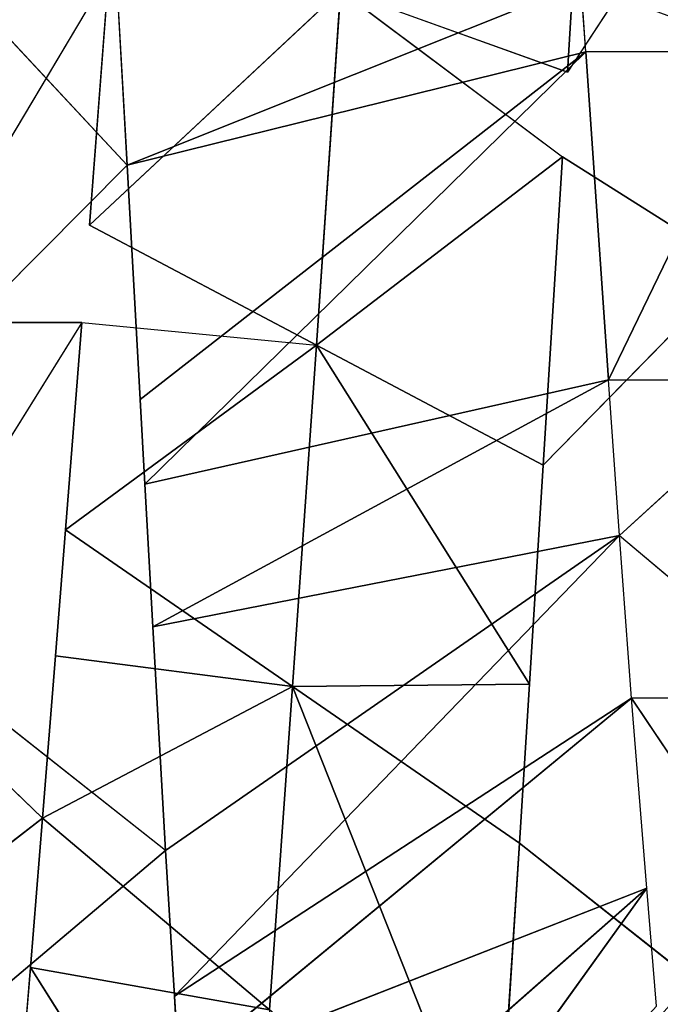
# Model space of a CAD drawing. Extents: x 0 to 40, y 0 to 81.9.
# Tile 433 of 623: x 30.624 to 30.932, y 74.024 to 74.499. Entities that reach past the tile are written whole.
import ezdxf

# ---------------------------------------------------------------- set-up
doc = ezdxf.new("R2010")
doc.units = 0
doc.header["$LTSCALE"] = 25.4
doc.layers.get('0').update_dxf_attribs({"color": 13, "linetype": 'CONTINUOUS'})

# ---------------------------------------------------------------- blocks, each defined once
blk = doc.blocks.new('ICE-TUBE-LED-S-8118_STL')
at = {"color": 0}
for p, q in [((74.3608, -8.43521, 44.67073), (74.43269, -8.52854, 44.62807)), ((74.51097, -8.44732, 44.58722), (74.43269, -8.52854, 44.62807)), ((74.67178, -8.54748, 44.51974), (74.51097, -8.44732, 44.58722)), ((74.84056, -8.56048, 44.47016), (74.67178, -8.45998, 44.51974)), ((74.67178, -8.54748, 44.51974), (74.67178, -8.45998, 44.51974)), ((74.74763, -8.56932, 47.8972), (74.84738, -8.47619, 47.91816)), ((74.66431, -8.48648, 47.87545), (74.74763, -8.56932, 47.8972)), ((74.41724, -8.58785, 47.78673), (74.48952, -8.49618, 47.81662)), ((74.41724, -8.58785, 47.78673), (74.34695, -8.50456, 47.75433)), ((74.3608, -8.52271, 44.67073), (74.30307, -8.51798, 44.70891)), ((74.19512, -8.62735, 44.55323), (74.3608, -8.52271, 44.67073)), ((74.19512, -8.62735, 44.55323), (74.3608, -8.52271, 44.67073)), ((74.34037, -8.63792, 44.46264), (74.3608, -8.52271, 44.67073)), ((74.34037, -8.63792, 44.46264), (74.3608, -8.52271, 44.67073)), ((74.43269, -8.52854, 44.62807), (74.3608, -8.52271, 44.67073)), ((74.34037, -8.63792, 44.46264), (74.43269, -8.52854, 44.62807)), ((74.34037, -8.63792, 44.46264), (74.43269, -8.52854, 44.62807)), ((74.49625, -8.64902, 44.38549), (74.43269, -8.52854, 44.62807)), ((74.51097, -8.53482, 44.58722), (74.43269, -8.52854, 44.62807)), ((74.49625, -8.64902, 44.38549), (74.43269, -8.52854, 44.62807)), ((74.51097, -8.53482, 44.58722), (74.49625, -8.64902, 44.38549)), ((74.51097, -8.53482, 44.58722), (74.49625, -8.64902, 44.38549)), ((74.5718, -8.53964, 44.55922), (74.51097, -8.53482, 44.58722)), ((74.49625, -8.64902, 44.38549), (74.5718, -8.53964, 44.55922)), ((74.49625, -8.64902, 44.38549), (74.5718, -8.53964, 44.55922)), ((74.67178, -8.54748, 44.51974), (74.5718, -8.53964, 44.55922)), ((74.66086, -8.66049, 44.32349), (74.5718, -8.53964, 44.55922)), ((74.66086, -8.66049, 44.32349), (74.5718, -8.53964, 44.55922)), ((74.67178, -8.54748, 44.51974), (74.66086, -8.66049, 44.32349)), ((74.71869, -8.55112, 44.50389), (74.66086, -8.66049, 44.32349)), ((74.71869, -8.55112, 44.50389), (74.83191, -8.67219, 44.278)), ((74.71869, -8.55112, 44.50389), (74.83191, -8.67219, 44.278)), ((74.84056, -8.56048, 44.47016), (74.71869, -8.55112, 44.50389)), ((74.74763, -8.56932, 47.8972), (74.85184, -8.56343, 47.91897)), ((74.6346, -8.57563, 47.86674), (74.74763, -8.56932, 47.8972)), ((74.74763, -8.56932, 47.8972), (74.8352, -8.78807, 47.52858)), ((74.74763, -8.56932, 47.8972), (74.8352, -8.78807, 47.52858)), ((74.74763, -8.56932, 47.8972), (74.80235, -8.79036, 47.5204)), ((74.74763, -8.56932, 47.8972), (74.80235, -8.79036, 47.5204)), ((74.52508, -8.58168, 47.83009), (74.59377, -8.57789, 47.85392)), ((74.59377, -8.57789, 47.85392), (74.6346, -8.57563, 47.86674)), ((74.64408, -8.80125, 47.4701), (74.59377, -8.57789, 47.85392)), ((74.64408, -8.80125, 47.4701), (74.59377, -8.57789, 47.85392)), ((74.80235, -8.79036, 47.5204), (74.59377, -8.57789, 47.85392)), ((74.80235, -8.79036, 47.5204), (74.59377, -8.57789, 47.85392)), ((74.6346, -8.57563, 47.86674), (74.80235, -8.79036, 47.5204)), ((74.6346, -8.57563, 47.86674), (74.80235, -8.79036, 47.5204)), ((74.41724, -8.58785, 47.78673), (74.52508, -8.58168, 47.83009)), ((74.56901, -8.8066, 47.43957), (74.52508, -8.58168, 47.83009)), ((74.64408, -8.80125, 47.4701), (74.52508, -8.58168, 47.83009)), ((74.56901, -8.8066, 47.43957), (74.52508, -8.58168, 47.83009)), ((74.64408, -8.80125, 47.4701), (74.52508, -8.58168, 47.83009)), ((74.34695, -8.59206, 47.75433), (74.41724, -8.58785, 47.78673)), ((74.41724, -8.58785, 47.78673), (74.56901, -8.8066, 47.43957)), ((74.41724, -8.58785, 47.78673), (74.56901, -8.8066, 47.43957)), ((74.31075, -8.59429, 47.73629), (74.34695, -8.59206, 47.75433)), ((74.34695, -8.59206, 47.75433), (74.56901, -8.8066, 47.43957)), ((74.34695, -8.59206, 47.75433), (74.56901, -8.8066, 47.43957)), ((74.34695, -8.59206, 47.75433), (74.49056, -8.81247, 47.40267)), ((74.34695, -8.59206, 47.75433), (74.49056, -8.81247, 47.40267)), ((74.31075, -8.59429, 47.73629), (74.49056, -8.81247, 47.40267)), ((74.31075, -8.59429, 47.73629), (74.49056, -8.81247, 47.40267)), ((74.31075, -8.59429, 47.73629), (74.39903, -8.81972, 47.3526)), ((74.31075, -8.59429, 47.73629), (74.39903, -8.81972, 47.3526)), ((74.20628, -8.60097, 47.67879), (74.39903, -8.81972, 47.3526)), ((74.20628, -8.60097, 47.67879), (74.39903, -8.81972, 47.3526)), ((74.39903, -8.81972, 47.3526), (74.10451, -8.60786, 47.61433)), ((74.39903, -8.81972, 47.3526), (74.10451, -8.60786, 47.61433)), ((74.49625, -8.64902, 44.38549), (74.24805, -8.74729, 44.29721)), ((74.49625, -8.64902, 44.38549), (74.24805, -8.74729, 44.29721)), ((74.49625, -8.64902, 44.38549), (74.42071, -8.75839, 44.21176)), ((74.49625, -8.64902, 44.38549), (74.42071, -8.75839, 44.21176)), ((74.49731, -8.76324, 44.18037), (74.49625, -8.64902, 44.38549)), ((74.49625, -8.64902, 44.38549), (74.66086, -8.66049, 44.32349)), ((74.49625, -8.64902, 44.38549), (74.66086, -8.66049, 44.32349)), ((74.49731, -8.76324, 44.18037), (74.49625, -8.64902, 44.38549)), ((74.49731, -8.76324, 44.18037), (74.66086, -8.66049, 44.32349)), ((74.49731, -8.76324, 44.18037), (74.66086, -8.66049, 44.32349)), ((74.60303, -8.76987, 44.14309), (74.66086, -8.66049, 44.32349)), ((74.60303, -8.76987, 44.14309), (74.66086, -8.66049, 44.32349)), ((74.83191, -8.67219, 44.278), (74.66086, -8.66049, 44.32349)), ((74.66086, -8.66049, 44.32349), (74.7516, -8.77906, 44.10186)), ((74.66086, -8.66049, 44.32349), (74.7516, -8.77906, 44.10186)), ((74.83191, -8.67219, 44.278), (74.66086, -8.66049, 44.32349)), ((74.83191, -8.67219, 44.278), (74.7516, -8.77906, 44.10186)), ((74.83191, -8.67219, 44.278), (74.79248, -8.78157, 44.0927)), ((74.24805, -8.74729, 44.29721), (74.42071, -8.75839, 44.21176)), ((74.24805, -8.74729, 44.29721), (74.42071, -8.75839, 44.21176)), ((74.35484, -8.84169, 44.24186), (74.42071, -8.75839, 44.21176)), ((74.42071, -8.75839, 44.21176), (74.49731, -8.76324, 44.18037)), ((74.49731, -8.76324, 44.18037), (74.60303, -8.76987, 44.14309)), ((74.69841, -8.86329, 44.11517), (74.60303, -8.76987, 44.14309)), ((74.60303, -8.76987, 44.14309), (74.7516, -8.77906, 44.10186)), ((74.60303, -8.76987, 44.14309), (74.7516, -8.77906, 44.10186)), ((74.69841, -8.86329, 44.11517), (74.7516, -8.77906, 44.10186)), ((74.93983, -8.87801, 44.06721), (74.79248, -8.78157, 44.0927)), ((74.79248, -8.78157, 44.0927), (74.98627, -8.79331, 44.06157)), ((74.79248, -8.78157, 44.0927), (74.98627, -8.79331, 44.06157)), ((74.64408, -8.80125, 47.4701), (74.80235, -8.79036, 47.5204)), ((74.64408, -8.80125, 47.4701), (74.80235, -8.79036, 47.5204)), ((74.80235, -8.79036, 47.5204), (74.8352, -8.78807, 47.52858)), ((74.80235, -8.87786, 47.5204), (74.80235, -8.79036, 47.5204)), ((74.56901, -8.8066, 47.43957), (74.64408, -8.80125, 47.4701)), ((74.64408, -8.80125, 47.4701), (74.64408, -8.88875, 47.4701)), ((74.49056, -8.81247, 47.40267), (74.56901, -8.8066, 47.43957)), ((74.56901, -8.8066, 47.43957), (74.49056, -8.89997, 47.40267)), ((74.64408, -8.88875, 47.4701), (74.56901, -8.8066, 47.43957)), ((74.34205, -8.91197, 47.31726), (74.49056, -8.81247, 47.40267)), ((74.39903, -8.81972, 47.3526), (74.49056, -8.81247, 47.40267)), ((74.49056, -8.89997, 47.40267), (74.49056, -8.81247, 47.40267)), ((74.34205, -8.82447, 47.31726), (74.39903, -8.81972, 47.3526))]:
    blk.add_line(p, q, dxfattribs=at)
mesh = blk.add_polyface(dxfattribs=at)
corners = [(81.99833, 18.65613, 0), (32.39832, 18.53461, 0), (32.39832, 18.65613, 0), (33.41051, 17.76106, 0), (34.4478, 16.85461, 0), (35.42089, 15.87956, 0), (36.32527, 14.84046, 0), (37.15673, 13.74214, 0), (37.91139, 12.58971, 0), (38.58575, 11.38851, 0), (39.17668, 10.14416, 0), (39.68142, 8.86242, 0), (40.09764, 7.54925, 0), (40.42338, 6.21078, 0), (40.65715, 4.85321, 0), (40.79784, 3.48288, 0), (40.84481, 2.10613, 0), (81.99833, -14.44387, 0), (33.41051, -13.5488, 0), (32.39832, -14.44387, 0), (32.39832, -14.32234, 0), (34.4478, -12.64234, 0), (35.42089, -11.6673, 0), (36.32527, -10.6282, 0), (37.15673, -9.52987, 0), (37.91139, -8.37744, 0), (38.58575, -7.17625, 0), (39.17668, -5.93189, 0), (39.68142, -4.65015, 0), (40.09764, -3.33699, 0), (40.42338, -1.99851, 0), (40.65715, -0.64095, 0), (40.79784, 0.72939, 0)]
mesh.append_faces([[corners[k] for k in face] for face in [(0, 1, 2), (18, 19, 20)]], dxfattribs={"vtx0": -1, "color": 0})
mesh.append_faces([[corners[k] for k in face] for face in [(1, 0, 3), (3, 0, 4), (4, 0, 5), (5, 0, 6), (6, 0, 7), (7, 0, 8), (8, 0, 9), (9, 0, 10), (10, 0, 11), (11, 0, 12), (12, 0, 13), (13, 0, 14), (14, 0, 15), (15, 0, 16), (19, 18, 17)]], dxfattribs={"vtx0": -1, "vtx1": -1, "color": 0})
mesh.append_faces([[corners[k] for k in face] for face in [(16, 0, 17), (17, 18, 21), (17, 21, 22), (17, 22, 23), (17, 23, 24), (17, 24, 25), (17, 25, 26), (17, 26, 27), (17, 27, 28), (17, 28, 29), (17, 29, 30), (17, 30, 31), (17, 31, 32), (17, 32, 16)]], dxfattribs={"vtx0": -1, "vtx2": -1, "color": 0})
mesh = blk.add_polyface(dxfattribs=at)
corners = [(81.99833, -14.44387, 92), (32.39832, -14.32234, 92), (32.39832, -14.44387, 92), (33.41051, -13.5488, 92), (34.4478, -12.64234, 92), (35.42089, -11.6673, 92), (36.32527, -10.6282, 92), (37.15673, -9.52987, 92), (37.91139, -8.37744, 92), (38.58575, -7.17625, 92), (39.17668, -5.93189, 92), (39.68142, -4.65015, 92), (40.09764, -3.33699, 92), (40.42338, -1.99851, 92), (40.65715, -0.64095, 92), (40.79784, 0.72939, 92), (40.84481, 2.10613, 92), (33.41051, 17.76106, 92), (32.39832, 18.65613, 92), (32.39832, 18.53461, 92), (81.99833, 18.65613, 92), (34.4478, 16.85461, 92), (35.42089, 15.87956, 92), (36.32527, 14.84046, 92), (37.15673, 13.74214, 92), (37.91139, 12.58971, 92), (38.58575, 11.38851, 92), (39.17668, 10.14416, 92), (39.68142, 8.86242, 92), (40.09764, 7.54925, 92), (40.42338, 6.21078, 92), (40.65715, 4.85321, 92), (40.79784, 3.48288, 92)]
mesh.append_faces([[corners[k] for k in face] for face in [(0, 1, 2), (17, 18, 19)]], dxfattribs={"vtx0": -1, "color": 0})
mesh.append_faces([[corners[k] for k in face] for face in [(1, 0, 3), (3, 0, 4), (4, 0, 5), (5, 0, 6), (6, 0, 7), (7, 0, 8), (8, 0, 9), (9, 0, 10), (10, 0, 11), (11, 0, 12), (12, 0, 13), (13, 0, 14), (14, 0, 15), (15, 0, 16), (18, 17, 20), (20, 16, 0)]], dxfattribs={"vtx0": -1, "vtx1": -1, "color": 0})
mesh.append_faces([[corners[k] for k in face] for face in [(20, 17, 21), (20, 21, 22), (20, 22, 23), (20, 23, 24), (20, 24, 25), (20, 25, 26), (20, 26, 27), (20, 27, 28), (20, 28, 29), (20, 29, 30), (20, 30, 31), (20, 31, 32), (20, 32, 16)]], dxfattribs={"vtx0": -1, "vtx2": -1, "color": 0})
mesh = blk.add_polyface(dxfattribs=at)
corners = [(82.19833, -12.64387, 2), (64.19833, 16.85613, 2), (64.19833, -12.64387, 2), (82.19833, 16.85613, 2)]
mesh.append_faces([[corners[k] for k in face] for face in [(0, 1, 2), (1, 0, 3)]], dxfattribs={"vtx0": -1, "color": 0})
mesh = blk.add_polyface(dxfattribs=at)
corners = [(64.19833, 16.85613, 90), (82.19833, -12.64387, 90), (64.19833, -12.64387, 90), (82.19833, 16.85613, 90)]
mesh.append_faces([[corners[k] for k in face] for face in [(0, 1, 2), (1, 0, 3)]], dxfattribs={"vtx0": -1, "color": 0})
mesh = blk.add_polyface(dxfattribs=at)
corners = [(74.84056, -8.47298, 44.47016), (74.67178, -8.45998, 44.51974), (74.67178, -8.37248, 44.51974), (74.84056, -8.56048, 44.47016)]
mesh.append_faces([[corners[k] for k in face] for face in [(0, 1, 2), (1, 0, 3)]], dxfattribs={"vtx0": -1, "color": 0})
mesh = blk.add_polyface(dxfattribs=at)
corners = [(74.3608, -8.43521, 44.67073), (74.30307, -8.51798, 44.70891), (74.2234, -8.42385, 44.76796)]
mesh.append_faces([[corners[k] for k in face] for face in [(0, 1, 2)]], dxfattribs={"color": 0})
mesh = blk.add_polyface(dxfattribs=at)
corners = [(74.51097, -8.44732, 44.58722), (74.43269, -8.52854, 44.62807), (74.3608, -8.43521, 44.67073)]
mesh.append_faces([[corners[k] for k in face] for face in [(0, 1, 2)]], dxfattribs={"color": 0})
mesh = blk.add_polyface(dxfattribs=at)
corners = [(74.67178, -8.54748, 44.51974), (74.51097, -8.44732, 44.58722), (74.67178, -8.45998, 44.51974)]
mesh.append_faces([[corners[k] for k in face] for face in [(0, 1, 2)]], dxfattribs={"color": 0})
mesh = blk.add_polyface(dxfattribs=at)
corners = [(74.84738, -8.47619, 47.91816), (74.66431, -8.48648, 47.87545), (74.74763, -8.56932, 47.8972)]
mesh.append_faces([[corners[k] for k in face] for face in [(0, 1, 2)]], dxfattribs={"color": 0})
mesh = blk.add_polyface(dxfattribs=at)
corners = [(74.48952, -8.49618, 47.81662), (74.34695, -8.50456, 47.75433), (74.41724, -8.58785, 47.78673)]
mesh.append_faces([[corners[k] for k in face] for face in [(0, 1, 2)]], dxfattribs={"color": 0})
mesh = blk.add_polyface(dxfattribs=at)
corners = [(74.30307, -8.51798, 44.70891), (74.3608, -8.52271, 44.67073), (74.19512, -8.62735, 44.55323)]
mesh.append_faces([[corners[k] for k in face] for face in [(0, 1, 2)]], dxfattribs={"color": 0})
mesh = blk.add_polyface(dxfattribs=at)
corners = [(74.3608, -8.52271, 44.67073), (74.34037, -8.63792, 44.46264), (74.19512, -8.62735, 44.55323)]
mesh.append_faces([[corners[k] for k in face] for face in [(0, 1, 2)]], dxfattribs={"color": 0})
mesh = blk.add_polyface(dxfattribs=at)
corners = [(74.3608, -8.52271, 44.67073), (74.43269, -8.52854, 44.62807), (74.34037, -8.63792, 44.46264)]
mesh.append_faces([[corners[k] for k in face] for face in [(0, 1, 2)]], dxfattribs={"color": 0})
mesh = blk.add_polyface(dxfattribs=at)
corners = [(74.34037, -8.63792, 44.46264), (74.49625, -8.64902, 44.38549), (74.24805, -8.74729, 44.29721), (74.43269, -8.52854, 44.62807)]
mesh.append_faces([[corners[k] for k in face] for face in [(0, 1, 2), (1, 0, 3)]], dxfattribs={"vtx0": -1, "color": 0})
mesh = blk.add_polyface(dxfattribs=at)
corners = [(74.43269, -8.52854, 44.62807), (74.51097, -8.53482, 44.58722), (74.49625, -8.64902, 44.38549)]
mesh.append_faces([[corners[k] for k in face] for face in [(0, 1, 2)]], dxfattribs={"color": 0})
mesh = blk.add_polyface(dxfattribs=at)
corners = [(74.51097, -8.53482, 44.58722), (74.5718, -8.53964, 44.55922), (74.49625, -8.64902, 44.38549)]
mesh.append_faces([[corners[k] for k in face] for face in [(0, 1, 2)]], dxfattribs={"color": 0})
mesh = blk.add_polyface(dxfattribs=at)
corners = [(74.5718, -8.53964, 44.55922), (74.66086, -8.66049, 44.32349), (74.49625, -8.64902, 44.38549)]
mesh.append_faces([[corners[k] for k in face] for face in [(0, 1, 2)]], dxfattribs={"color": 0})
mesh = blk.add_polyface(dxfattribs=at)
corners = [(74.5718, -8.53964, 44.55922), (74.67178, -8.54748, 44.51974), (74.66086, -8.66049, 44.32349)]
mesh.append_faces([[corners[k] for k in face] for face in [(0, 1, 2)]], dxfattribs={"color": 0})
mesh = blk.add_polyface(dxfattribs=at)
corners = [(74.71869, -8.55112, 44.50389), (74.83191, -8.67219, 44.278), (74.66086, -8.66049, 44.32349)]
mesh.append_faces([[corners[k] for k in face] for face in [(0, 1, 2)]], dxfattribs={"color": 0})
mesh = blk.add_polyface(dxfattribs=at)
corners = [(74.71869, -8.55112, 44.50389), (74.84056, -8.56048, 44.47016), (74.83191, -8.67219, 44.278)]
mesh.append_faces([[corners[k] for k in face] for face in [(0, 1, 2)]], dxfattribs={"color": 0})
mesh = blk.add_polyface(dxfattribs=at)
corners = [(74.85184, -8.56343, 47.91897), (74.74763, -8.56932, 47.8972), (74.8352, -8.78807, 47.52858)]
mesh.append_faces([[corners[k] for k in face] for face in [(0, 1, 2)]], dxfattribs={"color": 0})
mesh = blk.add_polyface(dxfattribs=at)
corners = [(74.74763, -8.56932, 47.8972), (74.6346, -8.57563, 47.86674), (74.80235, -8.79036, 47.5204)]
mesh.append_faces([[corners[k] for k in face] for face in [(0, 1, 2)]], dxfattribs={"color": 0})
mesh = blk.add_polyface(dxfattribs=at)
corners = [(74.74763, -8.56932, 47.8972), (74.80235, -8.79036, 47.5204), (74.8352, -8.78807, 47.52858)]
mesh.append_faces([[corners[k] for k in face] for face in [(0, 1, 2)]], dxfattribs={"color": 0})
mesh = blk.add_polyface(dxfattribs=at)
corners = [(74.59377, -8.57789, 47.85392), (74.52508, -8.58168, 47.83009), (74.64408, -8.80125, 47.4701)]
mesh.append_faces([[corners[k] for k in face] for face in [(0, 1, 2)]], dxfattribs={"color": 0})
mesh = blk.add_polyface(dxfattribs=at)
corners = [(74.6346, -8.57563, 47.86674), (74.59377, -8.57789, 47.85392), (74.80235, -8.79036, 47.5204)]
mesh.append_faces([[corners[k] for k in face] for face in [(0, 1, 2)]], dxfattribs={"color": 0})
mesh = blk.add_polyface(dxfattribs=at)
corners = [(74.59377, -8.57789, 47.85392), (74.64408, -8.80125, 47.4701), (74.80235, -8.79036, 47.5204)]
mesh.append_faces([[corners[k] for k in face] for face in [(0, 1, 2)]], dxfattribs={"color": 0})
mesh = blk.add_polyface(dxfattribs=at)
corners = [(74.52508, -8.58168, 47.83009), (74.41724, -8.58785, 47.78673), (74.56901, -8.8066, 47.43957)]
mesh.append_faces([[corners[k] for k in face] for face in [(0, 1, 2)]], dxfattribs={"color": 0})
mesh = blk.add_polyface(dxfattribs=at)
corners = [(74.52508, -8.58168, 47.83009), (74.56901, -8.8066, 47.43957), (74.64408, -8.80125, 47.4701)]
mesh.append_faces([[corners[k] for k in face] for face in [(0, 1, 2)]], dxfattribs={"color": 0})
mesh = blk.add_polyface(dxfattribs=at)
corners = [(74.41724, -8.58785, 47.78673), (74.34695, -8.59206, 47.75433), (74.56901, -8.8066, 47.43957)]
mesh.append_faces([[corners[k] for k in face] for face in [(0, 1, 2)]], dxfattribs={"color": 0})
mesh = blk.add_polyface(dxfattribs=at)
corners = [(74.34695, -8.59206, 47.75433), (74.31075, -8.59429, 47.73629), (74.49056, -8.81247, 47.40267)]
mesh.append_faces([[corners[k] for k in face] for face in [(0, 1, 2)]], dxfattribs={"color": 0})
mesh = blk.add_polyface(dxfattribs=at)
corners = [(74.34695, -8.59206, 47.75433), (74.49056, -8.81247, 47.40267), (74.56901, -8.8066, 47.43957)]
mesh.append_faces([[corners[k] for k in face] for face in [(0, 1, 2)]], dxfattribs={"color": 0})
mesh = blk.add_polyface(dxfattribs=at)
corners = [(74.31075, -8.59429, 47.73629), (74.20628, -8.60097, 47.67879), (74.39903, -8.81972, 47.3526)]
mesh.append_faces([[corners[k] for k in face] for face in [(0, 1, 2)]], dxfattribs={"color": 0})
mesh = blk.add_polyface(dxfattribs=at)
corners = [(74.31075, -8.59429, 47.73629), (74.39903, -8.81972, 47.3526), (74.49056, -8.81247, 47.40267)]
mesh.append_faces([[corners[k] for k in face] for face in [(0, 1, 2)]], dxfattribs={"color": 0})
mesh = blk.add_polyface(dxfattribs=at)
corners = [(74.20628, -8.60097, 47.67879), (74.10451, -8.60786, 47.61433), (74.39903, -8.81972, 47.3526)]
mesh.append_faces([[corners[k] for k in face] for face in [(0, 1, 2)]], dxfattribs={"color": 0})
mesh = blk.add_polyface(dxfattribs=at)
corners = [(74.10451, -8.60786, 47.61433), (74.34205, -8.82447, 47.31726), (74.39903, -8.81972, 47.3526)]
mesh.append_faces([[corners[k] for k in face] for face in [(0, 1, 2)]], dxfattribs={"color": 0})
mesh = blk.add_polyface(dxfattribs=at)
corners = [(74.49625, -8.64902, 44.38549), (74.42071, -8.75839, 44.21176), (74.24805, -8.74729, 44.29721)]
mesh.append_faces([[corners[k] for k in face] for face in [(0, 1, 2)]], dxfattribs={"color": 0})
mesh = blk.add_polyface(dxfattribs=at)
corners = [(74.49625, -8.64902, 44.38549), (74.49731, -8.76324, 44.18037), (74.42071, -8.75839, 44.21176)]
mesh.append_faces([[corners[k] for k in face] for face in [(0, 1, 2)]], dxfattribs={"color": 0})
mesh = blk.add_polyface(dxfattribs=at)
corners = [(74.49625, -8.64902, 44.38549), (74.66086, -8.66049, 44.32349), (74.49731, -8.76324, 44.18037)]
mesh.append_faces([[corners[k] for k in face] for face in [(0, 1, 2)]], dxfattribs={"color": 0})
mesh = blk.add_polyface(dxfattribs=at)
corners = [(74.66086, -8.66049, 44.32349), (74.60303, -8.76987, 44.14309), (74.49731, -8.76324, 44.18037)]
mesh.append_faces([[corners[k] for k in face] for face in [(0, 1, 2)]], dxfattribs={"color": 0})
mesh = blk.add_polyface(dxfattribs=at)
corners = [(74.66086, -8.66049, 44.32349), (74.7516, -8.77906, 44.10186), (74.60303, -8.76987, 44.14309)]
mesh.append_faces([[corners[k] for k in face] for face in [(0, 1, 2)]], dxfattribs={"color": 0})
mesh = blk.add_polyface(dxfattribs=at)
corners = [(74.66086, -8.66049, 44.32349), (74.83191, -8.67219, 44.278), (74.7516, -8.77906, 44.10186)]
mesh.append_faces([[corners[k] for k in face] for face in [(0, 1, 2)]], dxfattribs={"color": 0})
mesh = blk.add_polyface(dxfattribs=at)
corners = [(74.83191, -8.67219, 44.278), (74.98627, -8.79331, 44.06157), (74.79248, -8.78157, 44.0927)]
mesh.append_faces([[corners[k] for k in face] for face in [(0, 1, 2)]], dxfattribs={"color": 0})
mesh = blk.add_polyface(dxfattribs=at)
corners = [(74.42071, -8.75839, 44.21176), (74.35484, -8.84169, 44.24186), (74.24805, -8.74729, 44.29721)]
mesh.append_faces([[corners[k] for k in face] for face in [(0, 1, 2)]], dxfattribs={"color": 0})
mesh = blk.add_polyface(dxfattribs=at)
corners = [(74.7516, -8.77906, 44.10186), (74.69841, -8.86329, 44.11517), (74.60303, -8.76987, 44.14309)]
mesh.append_faces([[corners[k] for k in face] for face in [(0, 1, 2)]], dxfattribs={"color": 0})
mesh = blk.add_polyface(dxfattribs=at)
corners = [(74.98627, -8.79331, 44.06157), (74.93983, -8.87801, 44.06721), (74.79248, -8.78157, 44.0927)]
mesh.append_faces([[corners[k] for k in face] for face in [(0, 1, 2)]], dxfattribs={"color": 0})
mesh = blk.add_polyface(dxfattribs=at)
corners = [(74.9688, -8.77867, 47.55426), (74.8352, -8.78807, 47.52858), (74.80235, -8.87786, 47.5204)]
mesh.append_faces([[corners[k] for k in face] for face in [(0, 1, 2)]], dxfattribs={"color": 0})
mesh = blk.add_polyface(dxfattribs=at)
corners = [(74.9688, -8.86617, 47.55426), (74.80235, -8.87786, 47.5204), (74.80235, -8.96536, 47.5204), (74.9688, -8.77867, 47.55426)]
mesh.append_faces([[corners[k] for k in face] for face in [(0, 1, 2), (1, 0, 3)]], dxfattribs={"vtx0": -1, "color": 0})
mesh = blk.add_polyface(dxfattribs=at)
corners = [(74.80235, -8.87786, 47.5204), (74.64408, -8.88875, 47.4701), (74.64408, -8.97625, 47.4701), (74.64408, -8.80125, 47.4701), (74.80235, -8.79036, 47.5204)]
mesh.append_faces([[corners[k] for k in face] for face in [(0, 1, 2), (3, 0, 4)]], dxfattribs={"vtx0": -1, "color": 0})
mesh.append_faces([[corners[k] for k in face] for face in [(1, 0, 3)]], dxfattribs={"vtx0": -1, "vtx1": -1, "color": 0})
mesh = blk.add_polyface(dxfattribs=at)
corners = [(74.64408, -8.88875, 47.4701), (74.56901, -8.8066, 47.43957), (74.49056, -8.89997, 47.40267)]
mesh.append_faces([[corners[k] for k in face] for face in [(0, 1, 2)]], dxfattribs={"color": 0})
mesh = blk.add_polyface(dxfattribs=at)
corners = [(74.49056, -8.81247, 47.40267), (74.34205, -8.91197, 47.31726), (74.49056, -8.89997, 47.40267)]
mesh.append_faces([[corners[k] for k in face] for face in [(0, 1, 2)]], dxfattribs={"color": 0})

msp = doc.modelspace()

# ---------------------------------------------------------------- block references
at = {"color": 8, "rotation": 90.00000000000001}
msp.add_blockref('ICE-TUBE-LED-S-8118_STL', (22.10613, -0.3188, 254.70001), dxfattribs=at)

doc.saveas('drawing.dxf')
